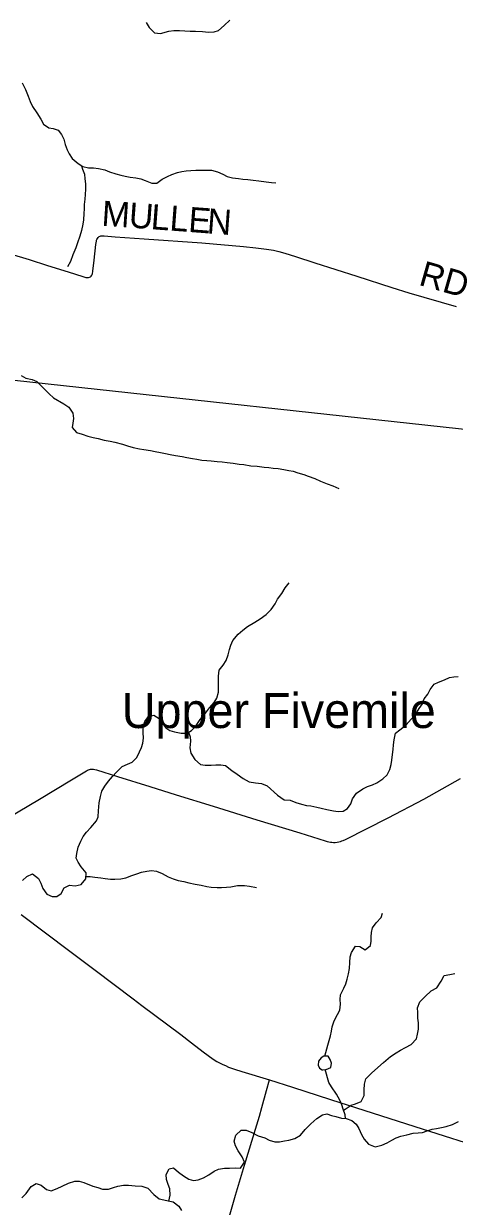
# Model space of a CAD drawing. Extents: x 1451455 to 1749751, y 218250 to 574981.
# Drawn here: x 1555909 to 1561053, y 405313 to 419441 of the extents above; entities that cross this region are included whole.
import ezdxf

# ---------------------------------------------------------------- set-up
doc = ezdxf.new("R2010")
doc.units = 0
for name, color, linetype in [('GM_X_County_Road', 7, 'Continuous'), ('GM_X_Minor_Lake', 7, 'Continuous'), ('GM_X_Minor_River', 7, 'Continuous'), ('GM_X_State_Route', 7, 'Continuous'), ('GM_X_Township', 7, 'Continuous'), ('GM_X_Township_Road', 7, 'Continuous'), ('GM_X_Township_Road_Text', 7, 'Continuous'), ('GM_X_Unincorporated_Text', 7, 'Continuous')]:
    doc.layers.add(name, color=color, linetype=linetype)

msp = doc.modelspace()

# ---------------------------------------------------------------- linework, layer by layer
at = {"layer": 'GM_X_County_Road'}
for points in [[(1555715, 409949), (1556099, 410178), (1556480, 410407), (1556660, 410517), (1556672, 410524), (1556683, 410529), (1556695, 410532), (1556708, 410535), (1556720, 410535), (1556731, 410535), (1556743, 410534), (1556757, 410532), (1556779, 410527), (1557031, 410448), (1557415, 410327), (1557731, 410227), (1558173, 410092), (1558693, 409931), (1559207, 409773), (1559511, 409679), (1559533, 409673), (1559553, 409668), (1559572, 409664), (1559591, 409662), (1559609, 409661), (1559631, 409661), (1559652, 409663), (1559675, 409667), (1559694, 409672), (1559710, 409678), (1559726, 409684), (1559753, 409696), (1560261, 409954), (1560687, 410177), (1561125, 410423)], [(1557560, 402415), (1557612, 402594), (1557731, 403004), (1557848, 403410), (1557953, 403773), (1558124, 404365), (1558288, 404919), (1558439, 405445), (1558547, 405806), (1558695, 406286), (1558726, 406389), (1558755, 406494), (1558810, 406696), (1558844, 406824)]]:
    msp.add_lwpolyline(points, dxfattribs=at)
at = {"layer": 'GM_X_Minor_Lake'}
for points in [[(1559523, 406948), (1559577, 406973), (1559584, 407025), (1559569, 407069), (1559544, 407107), (1559494, 407108), (1559463, 407089), (1559429, 407049), (1559428, 407001), (1559441, 406963), (1559473, 406944), (1559483, 406944)], [(1559483, 406944), (1559523, 406948)]]:
    msp.add_lwpolyline(points, dxfattribs=at)
at = {"layer": 'GM_X_Minor_River'}
for points in [[(1557373, 419456), (1557408, 419394), (1557473, 419330), (1557542, 419325), (1557642, 419351), (1557701, 419358), (1557771, 419359), (1557835, 419356), (1557897, 419353), (1557963, 419350), (1558045, 419348), (1558117, 419341), (1558186, 419342), (1558236, 419359), (1558305, 419420), (1558371, 419483)], [(1555890, 418736), (1555931, 418653), (1555963, 418576), (1555988, 418512), (1556015, 418451), (1556068, 418376), (1556113, 418301), (1556146, 418242), (1556209, 418197), (1556263, 418190), (1556319, 418169), (1556360, 418119), (1556389, 418060), (1556406, 417996), (1556429, 417935), (1556454, 417885), (1556487, 417832), (1556560, 417769), (1556614, 417736), (1556684, 417718), (1556744, 417719), (1556804, 417710), (1556878, 417695), (1556934, 417672), (1557009, 417648), (1557069, 417633), (1557121, 417620), (1557181, 417609), (1557249, 417600), (1557307, 417589), (1557359, 417566), (1557441, 417537), (1557501, 417534), (1557564, 417582), (1557625, 417615), (1557679, 417640), (1557748, 417665), (1557798, 417676), (1557850, 417684), (1557907, 417689), (1557967, 417691), (1558023, 417690), (1558101, 417691), (1558151, 417690), (1558223, 417673), (1558287, 417642), (1558339, 417617), (1558402, 417600), (1558473, 417590), (1558527, 417583), (1558585, 417578), (1558651, 417571), (1558717, 417562), (1558805, 417552), (1558869, 417545), (1558919, 417538)], [(1556601, 417744), (1556613, 417702), (1556634, 417643), (1556641, 417589), (1556646, 417527), (1556649, 417465), (1556644, 417399), (1556639, 417345), (1556633, 417281), (1556631, 417231), (1556628, 417173), (1556622, 417097), (1556617, 417045), (1556600, 416969), (1556578, 416901), (1556553, 416821), (1556532, 416764), (1556498, 416678), (1556469, 416601), (1556431, 416535)], [(1555878, 415239), (1555934, 415206), (1556009, 415191), (1556065, 415166), (1556160, 415072), (1556213, 415019), (1556264, 414970), (1556389, 414898), (1556447, 414861), (1556496, 414788), (1556502, 414724), (1556497, 414670), (1556490, 414618), (1556539, 414557), (1556607, 414536), (1556677, 414514), (1556739, 414499), (1556799, 414484), (1556869, 414467), (1556941, 414452), (1556997, 414441), (1557090, 414417), (1557150, 414398), (1557218, 414379), (1557294, 414361), (1557344, 414354), (1557422, 414343), (1557480, 414330), (1557542, 414317), (1557602, 414306), (1557658, 414295), (1557724, 414283), (1557802, 414270), (1557858, 414259), (1557924, 414248), (1557978, 414237), (1558036, 414228), (1558098, 414223), (1558150, 414218), (1558220, 414211)], [(1558220, 414211), (1558280, 414205), (1558338, 414198), (1558412, 414189), (1558482, 414180), (1558538, 414173), (1558622, 414161), (1558698, 414154), (1558780, 414145), (1558836, 414138), (1558888, 414131), (1558949, 414126), (1559017, 414114), (1559075, 414105), (1559129, 414094), (1559184, 414077), (1559256, 414054), (1559308, 414035), (1559386, 414008), (1559455, 413974), (1559535, 413945), (1559603, 413920), (1559674, 413890)], [(1556825, 410208), (1556844, 410274), (1556879, 410331), (1556922, 410393), (1556968, 410446), (1557017, 410499), (1557086, 410568), (1557149, 410595), (1557205, 410620), (1557262, 410675), (1557293, 410743), (1557316, 410795), (1557334, 410846), (1557339, 410904), (1557335, 410972), (1557338, 411036), (1557355, 411106), (1557400, 411165), (1557464, 411180), (1557529, 411139), (1557568, 411083), (1557605, 411030), (1557656, 410997), (1557710, 410982), (1557790, 410965), (1557860, 410966), (1557912, 410997), (1557969, 411058), (1558018, 411127), (1558079, 411205), (1558130, 411270), (1558183, 411331), (1558216, 411382), (1558235, 411454), (1558234, 411534), (1558236, 411648), (1558242, 411718), (1558290, 411777), (1558329, 411833), (1558352, 411900), (1558369, 411964), (1558382, 412016), (1558409, 412072), (1558470, 412147), (1558525, 412196), (1558584, 412239), (1558670, 412290), (1558735, 412331), (1558804, 412384), (1558865, 412441), (1558914, 412510), (1558942, 412565), (1558994, 412633), (1559031, 412700), (1559082, 412763)], [(1557879, 410978), (1557897, 410923), (1557900, 410869), (1557895, 410791), (1557906, 410727), (1557952, 410652), (1558019, 410593), (1558075, 410582), (1558149, 410583), (1558203, 410588), (1558263, 410589), (1558319, 410578), (1558396, 410519), (1558459, 410476), (1558530, 410425), (1558603, 410384), (1558679, 410371), (1558748, 410363), (1558816, 410336), (1558942, 410226), (1559021, 410171), (1559091, 410166), (1559160, 410139), (1559226, 410116), (1559287, 410103), (1559339, 410096), (1559411, 410083), (1559463, 410068), (1559528, 410055), (1559610, 410038), (1559664, 410031), (1559726, 410032), (1559778, 410067), (1559815, 410122), (1559838, 410180), (1559883, 410249), (1559958, 410302), (1560014, 410327), (1560076, 410350), (1560129, 410373), (1560199, 410422), (1560250, 410467), (1560281, 410533), (1560298, 410593), (1560307, 410645), (1560314, 410709), (1560323, 410772), (1560328, 410826), (1560333, 410886), (1560350, 410964), (1560401, 411007), (1560478, 411066), (1560538, 411131), (1560589, 411188), (1560634, 411260), (1560671, 411315), (1560694, 411377), (1560735, 411430), (1560766, 411488), (1560813, 411549), (1560865, 411576), (1560934, 411601), (1560996, 411630), (1561046, 411639), (1561098, 411642)], [(1555895, 409204), (1555946, 409254), (1556013, 409285), (1556084, 409230), (1556113, 409175), (1556139, 409109), (1556186, 409044), (1556250, 409013), (1556304, 409016), (1556358, 409051), (1556393, 409116), (1556458, 409149), (1556523, 409140), (1556594, 409157), (1556651, 409226), (1556656, 409296), (1556595, 409369), (1556558, 409424), (1556537, 409474), (1556544, 409530), (1556561, 409602), (1556590, 409676), (1556621, 409731), (1556660, 409783), (1556711, 409838), (1556778, 409917), (1556797, 409968), (1556802, 410036), (1556809, 410132), (1556825, 410208)], [(1556653, 409255), (1556705, 409252), (1556757, 409245), (1556831, 409238), (1556882, 409229), (1556944, 409222), (1556996, 409221), (1557068, 409226), (1557128, 409239), (1557201, 409264), (1557261, 409285), (1557315, 409306), (1557379, 409319), (1557437, 409326), (1557495, 409317), (1557562, 409290), (1557634, 409251), (1557693, 409224), (1557753, 409205), (1557822, 409194), (1557880, 409179), (1557956, 409162), (1558029, 409148), (1558097, 409133), (1558149, 409126), (1558221, 409121), (1558273, 409122), (1558333, 409126), (1558383, 409131), (1558461, 409145), (1558545, 409146), (1558608, 409139), (1558688, 409120)], [(1559505, 407108), (1559540, 407237), (1559557, 407295), (1559574, 407351), (1559584, 407405), (1559595, 407457), (1559618, 407528), (1559656, 407604), (1559684, 407657), (1559692, 407727), (1559689, 407783), (1559695, 407841), (1559733, 407919), (1559758, 407972), (1559774, 408028), (1559789, 408092), (1559800, 408154), (1559804, 408226), (1559809, 408292), (1559824, 408347), (1559871, 408421), (1559925, 408416), (1559988, 408379), (1560053, 408430), (1560059, 408482), (1560058, 408534), (1560063, 408586), (1560074, 408641), (1560121, 408699), (1560180, 408764), (1560193, 408816)], [(1559730, 406464), (1559749, 406472), (1559822, 406523), (1559874, 406538), (1559942, 406567), (1559975, 406638), (1559976, 406706), (1559979, 406772), (1559996, 406838), (1560065, 406903), (1560140, 406972), (1560207, 407031), (1560292, 407105), (1560359, 407146), (1560409, 407177), (1560470, 407211), (1560536, 407245), (1560600, 407316), (1560614, 407368), (1560623, 407430), (1560623, 407504), (1560617, 407560), (1560617, 407628), (1560614, 407686), (1560639, 407756), (1560704, 407821), (1560777, 407888), (1560845, 407923), (1560896, 408004), (1560931, 408072), (1561000, 408082), (1561060, 408093)], [(1559751, 406362), (1559748, 406406), (1559727, 406472), (1559708, 406524), (1559687, 406583), (1559644, 406653), (1559585, 406740), (1559552, 406791), (1559511, 406946)], [(1557644, 405375), (1557657, 405445), (1557654, 405523), (1557635, 405575), (1557614, 405635), (1557611, 405692), (1557648, 405763), (1557698, 405772), (1557759, 405721), (1557816, 405676), (1557880, 405637), (1557939, 405622), (1557995, 405631), (1558056, 405654), (1558120, 405689), (1558183, 405734), (1558235, 405758), (1558307, 405770), (1558369, 405771), (1558443, 405772), (1558499, 405771), (1558548, 405841), (1558517, 405903), (1558469, 405978), (1558438, 406036), (1558422, 406091), (1558442, 406162), (1558508, 406223), (1558566, 406225), (1558634, 406197), (1558709, 406154), (1558789, 406133), (1558840, 406104), (1558910, 406083), (1558966, 406084), (1559024, 406095), (1559078, 406104), (1559146, 406123), (1559215, 406164), (1559272, 406231), (1559339, 406298), (1559410, 406363), (1559478, 406406), (1559528, 406417), (1559584, 406400), (1559636, 406386), (1559705, 406366), (1559759, 406362), (1559829, 406340), (1559880, 406294), (1559911, 406243), (1559944, 406170), (1559975, 406114), (1560028, 406055), (1560109, 406024), (1560185, 406043), (1560249, 406070), (1560306, 406103), (1560360, 406130), (1560415, 406151), (1560485, 406168), (1560563, 406189), (1560621, 406192), (1560673, 406195), (1560729, 406216), (1560789, 406235), (1560841, 406244), (1560898, 406255), (1560956, 406266), (1561030, 406289), (1561104, 406326)], [(1555885, 405413), (1555938, 405466), (1555997, 405549), (1556059, 405586), (1556117, 405567), (1556182, 405514), (1556236, 405499), (1556310, 405526), (1556370, 405553), (1556445, 405588), (1556519, 405615), (1556573, 405614), (1556629, 405597), (1556736, 405555), (1556794, 405538), (1556849, 405518), (1556921, 405518), (1556983, 405539), (1557034, 405555), (1557102, 405566), (1557162, 405565), (1557239, 405559), (1557319, 405554), (1557393, 405529), (1557465, 405454), (1557526, 405401), (1557582, 405390), (1557634, 405377), (1557696, 405366), (1557763, 405315), (1557794, 405262)]]:
    msp.add_lwpolyline(points, dxfattribs=at)
at = {"layer": 'GM_X_State_Route'}
msp.add_lwpolyline([(1555877, 408801), (1556459, 408362), (1556761, 408135), (1557216, 407792), (1557321, 407713), (1557786, 407364), (1557914, 407268), (1558054, 407160), (1558173, 407073), (1558217, 407045), (1558254, 407024), (1558288, 407008), (1558318, 406994), (1558357, 406977), (1558427, 406952), (1558516, 406923), (1558844, 406824), (1559121, 406736), (1559572, 406591), (1560582, 406268), (1561531, 405965)], dxfattribs=at)
at = {"layer": 'GM_X_Township'}
for points in [[(1542043, 420309), (1541904, 419113), (1541888, 418982), (1541631, 416769), (1544045, 416508), (1548554, 416003), (1551520, 415667), (1555395, 415228), (1561908, 414519), (1562522, 414452), (1567474, 414060), (1573641, 413410), (1577383, 413049), (1580442, 412790), (1580491, 414838), (1580602, 418918), (1580746, 423359)], [(1538810, 393176), (1539083, 395731), (1539798, 401120), (1539880, 401684), (1540486, 406917), (1540842, 410533), (1540946, 411161), (1541060, 411851), (1541631, 416769), (1544045, 416508), (1548554, 416003), (1551520, 415667), (1555395, 415228), (1561908, 414519), (1562522, 414452), (1562129, 410880), (1562000, 409701), (1561586, 405939), (1561116, 401304), (1560611, 396564), (1560084, 391183)]]:
    msp.add_lwpolyline(points, dxfattribs=at)
at = {"layer": 'GM_X_Township_Road'}
msp.add_lwpolyline([(1555747, 416693), (1555975, 416622), (1556194, 416553), (1556439, 416477), (1556617, 416420), (1556651, 416410), (1556671, 416407), (1556684, 416408), (1556696, 416412), (1556708, 416418), (1556715, 416425), (1556722, 416436), (1556729, 416454), (1556734, 416483), (1556750, 416614), (1556772, 416803), (1556778, 416842), (1556780, 416854), (1556784, 416864), (1556790, 416876), (1556797, 416887), (1556805, 416894), (1556812, 416899), (1556822, 416904), (1556830, 416906), (1556840, 416908), (1556854, 416908), (1556869, 416907), (1557003, 416895), (1557347, 416870), (1558038, 416821), (1558534, 416780), (1558681, 416765), (1558811, 416748), (1558892, 416734), (1558956, 416721), (1559029, 416701), (1559157, 416660), (1559388, 416585), (1559888, 416423), (1560306, 416290), (1560510, 416226), (1561074, 416064)], dxfattribs=at)

# ---------------------------------------------------------------- texts
at = {"layer": 'GM_X_Township_Road_Text'}
for s, rotation, p in [('M', 356.2581, (1556834, 417028)), ('U', 355.7668, (1557158, 417007)), ('L', 355.762, (1557421, 416987)), ('L', 355.762, (1557645, 416971)), ('E', 355.767, (1557869, 416954)), ('N', 355.7632, (1558092, 416937)), ('RD', 344.0538, (1560616, 416323))]:
    msp.add_text(s, height=300, rotation=rotation, dxfattribs=at).set_placement(p)
at = {"layer": 'GM_X_Unincorporated_Text'}
msp.add_text('Upper Fivemile', height=417, rotation=0, dxfattribs=at).set_placement((1557081, 411027))

doc.saveas('drawing.dxf')
